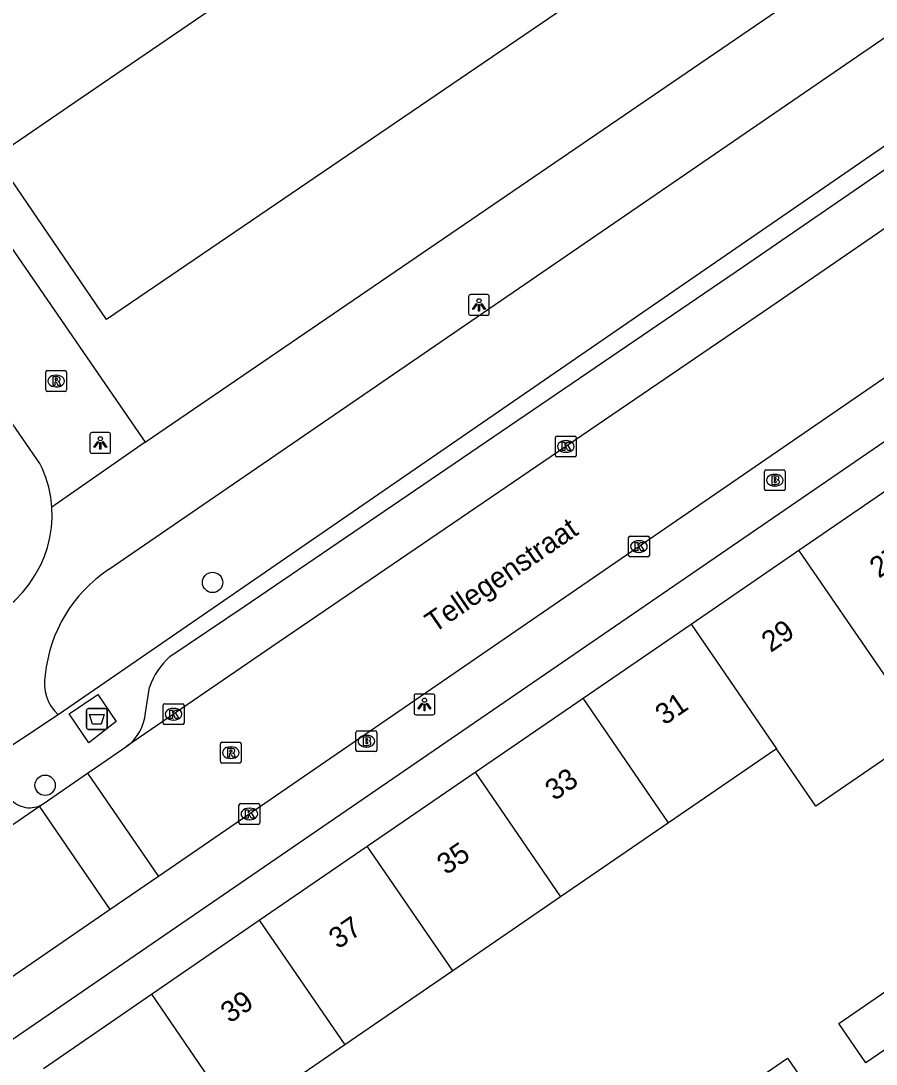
# Model space of a CAD drawing. Extents: x 157466 to 158888, y 383063 to 384677.
# Drawn here: x 158443.3 to 158484.4, y 383786.1 to 383836.2 of the extents above; entities that cross this region are included whole.
import ezdxf

# ---------------------------------------------------------------- set-up
doc = ezdxf.new("R2010")
doc.units = 0
for name, color, linetype in [('IMGEO_Afval_apart_plaats', 7, 'Continuous'), ('IMGEO_Boom', 7, 'Continuous'), ('IMGEO_Brandkraan', 7, 'Continuous'), ('IMGEO_Kolk', 7, 'Continuous'), ('IMGEO_Lichtpunt', 7, 'Continuous'), ('IMGEO_Openbare_ruimte_label', 7, 'Continuous'), ('IMGEO_Pand', 7, 'Continuous'), ('IMGEO_Pand_nummerreeks', 7, 'Continuous'), ('IMGEO_Rijbaan_lokaal_open', 7, 'Continuous'), ('IMGEO_Rioolput', 7, 'Continuous'), ('IMGEO_Voetpad_gesloten', 7, 'Continuous'), ('IMGEO_Voetpad_open', 7, 'Continuous')]:
    doc.layers.add(name, color=color, linetype=linetype)

msp = doc.modelspace()

# ---------------------------------------------------------------- linework, layer by layer
at = {"layer": 'IMGEO_Afval_apart_plaats'}
for p, q in [((158446.495, 383802.247), (158446.495, 383803.047)), ((158446.495, 383803.047), (158446.495, 383802.247)), ((158446.595, 383803.147), (158447.385, 383803.147)), ((158447.385, 383803.147), (158446.595, 383803.147)), ((158447.485, 383803.047), (158447.485, 383802.247)), ((158447.485, 383802.247), (158447.485, 383803.047)), ((158447.385, 383802.147), (158446.595, 383802.147)), ((158446.595, 383802.147), (158447.385, 383802.147))]:
    msp.add_line(p, q, dxfattribs=at)
msp.add_lwpolyline([(158446.638, 383802.861), (158447.342, 383802.861), (158447.193, 383802.391), (158446.787, 383802.391), (158446.638, 383802.861)], dxfattribs=at)
for centre, start, end in [((158446.595, 383803.047), 90, 180), ((158446.595, 383803.047), 90, 180), ((158447.385, 383803.047), 0, 90), ((158447.385, 383803.047), 360, 90), ((158446.595, 383802.247), 180, 270), ((158446.595, 383802.247), 180, 270), ((158447.385, 383802.247), 270, 0), ((158447.385, 383802.247), 270, 0)]:
    msp.add_arc(centre, 0.1, start, end, dxfattribs=at)
at = {"layer": 'IMGEO_Boom'}
for centre in [(158452.548, 383809.202), (158444.509, 383799.465)]:
    msp.add_circle(centre, 0.489, dxfattribs=at)
at = {"layer": 'IMGEO_Brandkraan'}
for p, q in [((158479.046, 383813.68), (158479.046, 383814.532)), ((158479.121, 383814.606), (158479.973, 383814.606)), ((158480.047, 383814.532), (158480.047, 383813.68)), ((158479.534, 383814.386), (158479.559, 383814.386)), ((158479.973, 383813.606), (158479.121, 383813.606)), ((158479.557, 383813.826), (158479.532, 383813.826)), ((158459.434, 383801.154), (158459.434, 383802.006)), ((158459.509, 383802.08), (158460.361, 383802.08)), ((158460.435, 383802.006), (158460.435, 383801.154)), ((158459.922, 383801.86), (158459.947, 383801.86)), ((158460.361, 383801.08), (158459.509, 383801.08)), ((158459.945, 383801.3), (158459.92, 383801.3))]:
    msp.add_line(p, q, dxfattribs=at)
for points in [[(158479.046, 383813.68), (158479.046, 383814.532)], [(158479.121, 383814.606), (158479.973, 383814.606)], [(158480.047, 383814.532), (158480.047, 383813.68)], [(158479.394, 383814.306), (158479.394, 383813.906), (158479.607, 383813.906)], [(158479.625, 383814.306), (158479.394, 383814.306)], [(158479.573, 383814.225), (158479.519, 383814.225), (158479.519, 383814.149)], [(158479.519, 383814.149), (158479.572, 383814.149)], [(158479.581, 383814.073), (158479.519, 383814.073), (158479.519, 383813.992)], [(158479.519, 383813.992), (158479.581, 383813.992)], [(158479.973, 383813.606), (158479.121, 383813.606)], [(158459.434, 383801.154), (158459.434, 383802.006)], [(158459.509, 383802.08), (158460.361, 383802.08)], [(158460.435, 383802.006), (158460.435, 383801.154)], [(158459.782, 383801.78), (158459.782, 383801.38), (158459.995, 383801.38)], [(158460.013, 383801.78), (158459.782, 383801.78)], [(158459.961, 383801.699), (158459.907, 383801.699), (158459.907, 383801.623)], [(158459.907, 383801.623), (158459.96, 383801.623)], [(158459.969, 383801.547), (158459.907, 383801.547), (158459.907, 383801.466)], [(158460.361, 383801.08), (158459.509, 383801.08)], [(158459.907, 383801.466), (158459.969, 383801.466)]]:
    msp.add_lwpolyline(points, dxfattribs=at)
for centre, radius, start, end in [((158479.123, 383814.53), 0.0765, 91.552, 178.448), ((158479.123, 383814.53), 0.0765, 91.552, 178.448), ((158479.971, 383814.53), 0.0765, 1.552, 88.448), ((158479.971, 383814.53), 0.0765, 1.552, 88.448), ((158479.574, 383814.187), 0.0379, 267.8285, 90.9355), ((158479.582, 383814.032), 0.0404, 269.8759, 90.5077), ((158479.629, 383814.161), 0.145, 59.4692, 91.5367), ((158479.654, 383814.208), 0.0922, 285.5137, 58.1501), ((158479.659, 383814.016), 0.105, 301.3115, 78.989), ((158479.123, 383813.682), 0.0765, 181.552, 268.448), ((158479.123, 383813.682), 0.0765, 181.552, 268.448), ((158479.613, 383814.157), 0.251, 268.6676, 293.5347), ((158479.971, 383813.682), 0.0765, 271.552, 358.448), ((158479.971, 383813.682), 0.0765, 271.552, 358.448), ((158459.511, 383802.004), 0.0765, 91.552, 178.448), ((158459.511, 383802.004), 0.0765, 91.552, 178.448), ((158460.359, 383802.004), 0.0765, 1.552, 88.448), ((158460.359, 383802.004), 0.0765, 1.552, 88.448), ((158459.962, 383801.661), 0.0379, 267.8285, 90.9355), ((158459.97, 383801.506), 0.0404, 269.8759, 90.5077), ((158460.017, 383801.635), 0.145, 59.4692, 91.5367), ((158460.042, 383801.682), 0.0922, 285.5137, 58.1501), ((158460.047, 383801.49), 0.105, 301.3115, 78.989), ((158459.511, 383801.156), 0.0765, 181.552, 268.448), ((158459.511, 383801.156), 0.0765, 181.552, 268.448), ((158460.001, 383801.631), 0.251, 268.6676, 293.5347), ((158460.359, 383801.156), 0.0765, 271.552, 358.448), ((158460.359, 383801.156), 0.0765, 271.552, 358.448)]:
    msp.add_arc(centre, radius, start, end, dxfattribs=at)
for centre, major_axis, ratio, start_param, end_param in [((158479.533, 383814.106), (-0.387, 0.002), 0.722429, 4.712389, 7.853982), ((158479.558, 383814.106), (-0.39, 0.002), 0.717154, 1.570796, 4.712389), ((158459.921, 383801.58), (-0.387, 0.002), 0.722429, 4.712389, 7.853982), ((158459.946, 383801.58), (-0.39, 0.002), 0.717154, 1.570796, 4.712389)]:
    msp.add_ellipse(centre, major_axis=major_axis, ratio=ratio, start_param=start_param, end_param=end_param, dxfattribs=at)
at = {"layer": 'IMGEO_Kolk'}
for p, q in [((158469.012, 383815.299), (158469.012, 383816.151)), ((158469.087, 383816.225), (158469.939, 383816.225)), ((158469.5, 383816.005), (158469.525, 383816.005)), ((158470.013, 383816.151), (158470.013, 383815.299)), ((158469.939, 383815.225), (158469.087, 383815.225)), ((158469.523, 383815.445), (158469.498, 383815.445)), ((158472.521, 383810.499), (158472.521, 383811.351)), ((158472.596, 383811.425), (158473.448, 383811.425)), ((158473.009, 383811.205), (158473.034, 383811.205)), ((158473.522, 383811.351), (158473.522, 383810.499)), ((158473.032, 383810.645), (158473.007, 383810.645)), ((158473.448, 383810.425), (158472.596, 383810.425)), ((158450.176, 383802.452), (158450.176, 383803.304)), ((158450.251, 383803.378), (158451.103, 383803.378)), ((158450.664, 383803.158), (158450.689, 383803.158)), ((158451.177, 383803.304), (158451.177, 383802.452)), ((158450.687, 383802.598), (158450.662, 383802.598)), ((158451.103, 383802.378), (158450.251, 383802.378)), ((158453.816, 383797.663), (158453.816, 383798.515)), ((158453.891, 383798.589), (158454.743, 383798.589)), ((158454.817, 383798.515), (158454.817, 383797.663)), ((158454.304, 383798.369), (158454.329, 383798.369)), ((158454.743, 383797.589), (158453.891, 383797.589)), ((158454.327, 383797.809), (158454.302, 383797.809))]:
    msp.add_line(p, q, dxfattribs=at)
for points in [[(158469.012, 383815.299), (158469.012, 383816.151)], [(158469.087, 383816.225), (158469.939, 383816.225)], [(158470.013, 383816.151), (158470.013, 383815.299)], [(158469.333, 383815.925), (158469.456, 383815.925), (158469.456, 383815.774), (158469.586, 383815.925), (158469.75, 383815.925), (158469.604, 383815.774), (158469.757, 383815.525), (158469.605, 383815.525), (158469.52, 383815.689), (158469.456, 383815.622), (158469.456, 383815.525), (158469.333, 383815.525), (158469.333, 383815.925)], [(158469.939, 383815.225), (158469.087, 383815.225)], [(158472.521, 383810.499), (158472.521, 383811.351)], [(158472.596, 383811.425), (158473.448, 383811.425)], [(158472.842, 383811.125), (158472.965, 383811.125), (158472.965, 383810.974), (158473.095, 383811.125), (158473.259, 383811.125), (158473.113, 383810.974), (158473.266, 383810.725), (158473.114, 383810.725), (158473.029, 383810.889), (158472.965, 383810.822), (158472.965, 383810.725), (158472.842, 383810.725), (158472.842, 383811.125)], [(158473.522, 383811.351), (158473.522, 383810.499)], [(158473.448, 383810.425), (158472.596, 383810.425)], [(158450.176, 383802.452), (158450.176, 383803.304)], [(158450.251, 383803.378), (158451.103, 383803.378)], [(158450.497, 383803.078), (158450.62, 383803.078), (158450.62, 383802.927), (158450.75, 383803.078), (158450.914, 383803.078), (158450.768, 383802.927), (158450.921, 383802.678), (158450.769, 383802.678), (158450.684, 383802.842), (158450.62, 383802.775), (158450.62, 383802.678), (158450.497, 383802.678), (158450.497, 383803.078)], [(158451.177, 383803.304), (158451.177, 383802.452)], [(158451.103, 383802.378), (158450.251, 383802.378)], [(158453.816, 383797.663), (158453.816, 383798.515)], [(158453.891, 383798.589), (158454.743, 383798.589)], [(158454.817, 383798.515), (158454.817, 383797.663)], [(158454.137, 383798.289), (158454.26, 383798.289), (158454.26, 383798.138), (158454.39, 383798.289), (158454.554, 383798.289), (158454.408, 383798.138), (158454.561, 383797.889), (158454.409, 383797.889), (158454.324, 383798.053), (158454.26, 383797.986), (158454.26, 383797.889), (158454.137, 383797.889), (158454.137, 383798.289)], [(158454.743, 383797.589), (158453.891, 383797.589)]]:
    msp.add_lwpolyline(points, dxfattribs=at)
for centre, start, end in [((158469.089, 383816.149), 91.552, 178.448), ((158469.089, 383816.149), 91.552, 178.448), ((158469.937, 383816.149), 1.552, 88.448), ((158469.937, 383816.149), 1.552, 88.448), ((158469.089, 383815.301), 181.552, 268.448), ((158469.089, 383815.301), 181.552, 268.448), ((158469.937, 383815.301), 271.552, 358.448), ((158469.937, 383815.301), 271.552, 358.448), ((158472.598, 383811.349), 91.552, 178.448), ((158472.598, 383811.349), 91.552, 178.448), ((158473.446, 383811.349), 1.552, 88.448), ((158473.446, 383811.349), 1.552, 88.448), ((158472.598, 383810.501), 181.552, 268.448), ((158472.598, 383810.501), 181.552, 268.448), ((158473.446, 383810.501), 271.552, 358.448), ((158473.446, 383810.501), 271.552, 358.448), ((158450.253, 383803.302), 91.552, 178.448), ((158450.253, 383803.302), 91.552, 178.448), ((158451.101, 383803.302), 1.552, 88.448), ((158451.101, 383803.302), 1.552, 88.448), ((158450.253, 383802.454), 181.552, 268.448), ((158450.253, 383802.454), 181.552, 268.448), ((158451.101, 383802.454), 271.552, 358.448), ((158451.101, 383802.454), 271.552, 358.448), ((158453.893, 383798.513), 91.552, 178.448), ((158453.893, 383798.513), 91.552, 178.448), ((158454.741, 383798.513), 1.552, 88.448), ((158454.741, 383798.513), 1.552, 88.448), ((158453.893, 383797.665), 181.552, 268.448), ((158453.893, 383797.665), 181.552, 268.448), ((158454.741, 383797.665), 271.552, 358.448), ((158454.741, 383797.665), 271.552, 358.448)]:
    msp.add_arc(centre, 0.0765, start, end, dxfattribs=at)
for centre, major_axis, ratio, start_param, end_param in [((158469.499, 383815.725), (-0.387, 0.002), 0.722429, 4.712389, 7.853982), ((158469.524, 383815.725), (-0.39, 0.002), 0.717154, 1.570796, 4.712389), ((158473.008, 383810.925), (-0.387, 0.002), 0.722429, 4.712389, 7.853982), ((158473.033, 383810.925), (-0.39, 0.002), 0.717154, 1.570796, 4.712389), ((158450.663, 383802.878), (-0.387, 0.002), 0.722429, 4.712389, 7.853982), ((158450.688, 383802.878), (-0.39, 0.002), 0.717154, 1.570796, 4.712389), ((158454.303, 383798.089), (-0.387, 0.002), 0.722429, 4.712389, 7.853982), ((158454.328, 383798.089), (-0.39, 0.002), 0.717154, 1.570796, 4.712389)]:
    msp.add_ellipse(centre, major_axis=major_axis, ratio=ratio, start_param=start_param, end_param=end_param, dxfattribs=at)
at = {"layer": 'IMGEO_Lichtpunt'}
for p, q in [((158465.742, 383823.016), (158464.934, 383823.016)), ((158465.742, 383823.016), (158464.934, 383823.016)), ((158464.84, 383822.921), (158464.84, 383822.114)), ((158464.84, 383822.921), (158464.84, 383822.114)), ((158465.836, 383822.114), (158465.836, 383822.921)), ((158465.836, 383822.114), (158465.836, 383822.921)), ((158464.934, 383822.02), (158465.742, 383822.02)), ((158464.934, 383822.02), (158465.742, 383822.02)), ((158446.659, 383816.299), (158446.659, 383815.492)), ((158446.659, 383816.299), (158446.659, 383815.492)), ((158447.561, 383816.394), (158446.753, 383816.394)), ((158447.561, 383816.394), (158446.753, 383816.394)), ((158447.655, 383815.492), (158447.655, 383816.299)), ((158447.655, 383815.492), (158447.655, 383816.299)), ((158446.753, 383815.398), (158447.561, 383815.398)), ((158446.753, 383815.398), (158447.561, 383815.398)), ((158462.225, 383803.75), (158462.225, 383802.943)), ((158462.225, 383803.75), (158462.225, 383802.943)), ((158463.127, 383803.845), (158462.319, 383803.845)), ((158463.127, 383803.845), (158462.319, 383803.845)), ((158463.221, 383802.943), (158463.221, 383803.75)), ((158463.221, 383802.943), (158463.221, 383803.75)), ((158462.319, 383802.849), (158463.127, 383802.849)), ((158462.319, 383802.849), (158463.127, 383802.849))]:
    msp.add_line(p, q, dxfattribs=at)
for points in [[(158465.214, 383822.585), (158465.253, 383822.557), (158465.065, 383822.295), (158465.027, 383822.322), (158465.214, 383822.585)], [(158465.316, 383822.537), (158465.363, 383822.537), (158465.363, 383822.215), (158465.316, 383822.215), (158465.316, 383822.537)], [(158465.426, 383822.557), (158465.464, 383822.584), (158465.651, 383822.322), (158465.612, 383822.294), (158465.426, 383822.557)], [(158447.033, 383815.963), (158447.072, 383815.935), (158446.884, 383815.673), (158446.846, 383815.7), (158447.033, 383815.963)], [(158447.135, 383815.915), (158447.182, 383815.915), (158447.182, 383815.593), (158447.135, 383815.593), (158447.135, 383815.915)], [(158447.245, 383815.935), (158447.283, 383815.962), (158447.47, 383815.7), (158447.431, 383815.672), (158447.245, 383815.935)], [(158462.599, 383803.414), (158462.638, 383803.386), (158462.45, 383803.124), (158462.412, 383803.151), (158462.599, 383803.414)], [(158462.701, 383803.366), (158462.748, 383803.366), (158462.748, 383803.044), (158462.701, 383803.044), (158462.701, 383803.366)], [(158462.811, 383803.386), (158462.849, 383803.413), (158463.036, 383803.151), (158462.997, 383803.123), (158462.811, 383803.386)]]:
    msp.add_lwpolyline(points, dxfattribs=at)
for centre in [(158465.339, 383822.719), (158447.158, 383816.097), (158462.724, 383803.548)]:
    msp.add_circle(centre, 0.0994, dxfattribs=at)
for centre, start, end in [((158464.934, 383822.921), 90, 180), ((158464.934, 383822.921), 90, 180), ((158465.742, 383822.921), 0, 90), ((158465.742, 383822.921), 0, 90), ((158464.934, 383822.114), 180, 270), ((158464.934, 383822.114), 180, 270), ((158465.742, 383822.114), 270, 0), ((158465.742, 383822.114), 270, 360), ((158446.753, 383816.299), 90, 180), ((158446.753, 383816.299), 90, 180), ((158447.561, 383816.299), 0, 90), ((158447.561, 383816.299), 0, 90), ((158446.753, 383815.492), 180, 270), ((158446.753, 383815.492), 180, 270), ((158447.561, 383815.492), 270, 0), ((158447.561, 383815.492), 270, 360), ((158462.319, 383803.75), 90, 180), ((158462.319, 383803.75), 90, 180), ((158463.127, 383803.75), 0, 90), ((158463.127, 383803.75), 0, 90), ((158462.319, 383802.943), 180, 270), ((158462.319, 383802.943), 180, 270), ((158463.127, 383802.943), 270, 0), ((158463.127, 383802.943), 270, 360)]:
    msp.add_arc(centre, 0.0946, start, end, dxfattribs=at)
at = {"layer": 'IMGEO_Pand'}
for points in [[(158478.224, 383854.282), (158477.81, 383854.89), (158478.271, 383855.204), (158477.039, 383857.01), (158479.58, 383858.744), (158483.71, 383861.562), (158491.044, 383850.813), (158484.439, 383846.306), (158484.117, 383846.778), (158447.456, 383821.813), (158442.113, 383829.643), (158446.244, 383832.462), (158478.224, 383854.282)], [(158480.703, 383810.752), (158485.885, 383814.306)], [(158475.521, 383807.199), (158480.703, 383810.752)], [(158484.81, 383804.759), (158480.703, 383810.752)], [(158470.339, 383803.646), (158475.521, 383807.199)], [(158475.521, 383807.199), (158479.627, 383801.208)], [(158484.81, 383804.759), (158486.693, 383802.011), (158481.511, 383798.459), (158479.627, 383801.208)], [(158465.157, 383800.093), (158470.339, 383803.646)], [(158474.443, 383797.656), (158470.339, 383803.646)], [(158479.627, 383801.208), (158474.443, 383797.656)], [(158459.975, 383796.54), (158465.157, 383800.093)], [(158465.157, 383800.093), (158469.261, 383794.105)], [(158474.443, 383797.656), (158469.261, 383794.105)], [(158454.793, 383792.987), (158459.975, 383796.54)], [(158464.077, 383790.553), (158459.975, 383796.54)], [(158469.261, 383794.105), (158464.077, 383790.553)], [(158449.611, 383789.434), (158454.793, 383792.987)], [(158454.793, 383792.987), (158458.895, 383787.002)], [(158464.077, 383790.553), (158458.895, 383787.002)], [(158488.022, 383788.958), (158483.918, 383786.142), (158482.617, 383788.038), (158486.722, 383790.855)], [(158444.429, 383785.881), (158449.611, 383789.434)], [(158449.611, 383789.434), (158453.711, 383783.45)], [(158458.895, 383787.002), (158453.711, 383783.45)], [(158476.355, 383783.755), (158480.161, 383786.366), (158481.448, 383784.489), (158477.641, 383781.878)]]:
    msp.add_lwpolyline(points, dxfattribs=at)
at = {"layer": 'IMGEO_Rijbaan_lokaal_open'}
for points in [[(158514.057, 383839.129), (158510.32, 383836.555), (158508.486, 383835.304), (158500, 383829.439), (158449.947, 383795.092)], [(158502.782, 383838.529), (158500, 383836.616), (158479.356, 383822.423), (158455.393, 383806.116), (158448.436, 383801.343)], [(158446.549, 383800.044), (158447.046, 383800.384), (158448.436, 383801.343)], [(158444.418, 383798.58), (158446.549, 383800.044)], [(158446.549, 383800.044), (158449.947, 383795.092)], [(158444.242, 383798.459), (158444.418, 383798.58)], [(158394.384, 383764.411), (158407.233, 383773.047), (158444.242, 383798.459)], [(158447.639, 383793.508), (158444.242, 383798.459)], [(158449.947, 383795.092), (158447.639, 383793.508)], [(158447.639, 383793.508), (158438.021, 383786.908), (158394.268, 383756.934)]]:
    msp.add_lwpolyline(points, dxfattribs=at)
at = {"layer": 'IMGEO_Rioolput'}
for p, q in [((158444.535, 383818.44), (158444.535, 383819.292)), ((158444.61, 383819.366), (158445.462, 383819.366)), ((158445.023, 383819.146), (158445.048, 383819.146)), ((158445.536, 383819.292), (158445.536, 383818.44)), ((158445.046, 383818.586), (158445.021, 383818.586)), ((158445.462, 383818.366), (158444.61, 383818.366)), ((158452.997, 383801.531), (158453.849, 383801.531)), ((158452.922, 383800.605), (158452.922, 383801.457)), ((158453.41, 383801.311), (158453.435, 383801.311)), ((158453.923, 383801.457), (158453.923, 383800.605)), ((158453.849, 383800.531), (158452.997, 383800.531)), ((158453.433, 383800.751), (158453.408, 383800.751))]:
    msp.add_line(p, q, dxfattribs=at)
for points in [[(158444.535, 383818.44), (158444.535, 383819.292)], [(158444.61, 383819.366), (158445.462, 383819.366)], [(158445.124, 383819.064), (158444.872, 383819.066), (158444.872, 383818.666)], [(158445.536, 383819.292), (158445.536, 383818.44)], [(158444.872, 383818.666), (158444.996, 383818.666), (158444.996, 383818.828), (158445.007, 383818.828)], [(158445.05, 383818.985), (158444.996, 383818.985), (158444.996, 383818.904)], [(158444.996, 383818.904), (158445.048, 383818.904)], [(158445.054, 383818.799), (158445.125, 383818.666), (158445.265, 383818.666), (158445.2, 383818.792)], [(158445.462, 383818.366), (158444.61, 383818.366)], [(158452.997, 383801.531), (158453.849, 383801.531)], [(158452.922, 383800.605), (158452.922, 383801.457)], [(158453.511, 383801.229), (158453.259, 383801.231), (158453.259, 383800.831)], [(158453.259, 383800.831), (158453.383, 383800.831), (158453.383, 383800.993), (158453.394, 383800.993)], [(158453.437, 383801.15), (158453.383, 383801.15), (158453.383, 383801.069)], [(158453.383, 383801.069), (158453.435, 383801.069)], [(158453.923, 383801.457), (158453.923, 383800.605)], [(158453.849, 383800.531), (158452.997, 383800.531)], [(158453.441, 383800.964), (158453.512, 383800.831), (158453.652, 383800.831), (158453.587, 383800.957)]]:
    msp.add_lwpolyline(points, dxfattribs=at)
for centre, radius, start, end in [((158444.612, 383819.29), 0.0765, 91.552, 178.448), ((158444.612, 383819.29), 0.0765, 91.552, 178.448), ((158445.123, 383818.954), 0.109, 350.3612, 89.416), ((158445.46, 383819.29), 0.0765, 1.552, 88.448), ((158445.46, 383819.29), 0.0765, 1.552, 88.448), ((158445.006, 383818.775), 0.0533, 26.0293, 88.6989), ((158445.032, 383819.093), 0.19, 274.7715, 282.9687), ((158445.056, 383818.889), 0.0964, 77.0061, 93.1865), ((158445.07, 383818.946), 0.0378, 276.6634, 79.6772), ((158445.121, 383818.954), 0.112, 277.5842, 350.9817), ((158445.105, 383818.739), 0.108, 29.5134, 73.7905), ((158444.612, 383818.442), 0.0765, 181.552, 268.448), ((158444.612, 383818.442), 0.0765, 181.552, 268.448), ((158445.46, 383818.442), 0.0765, 271.552, 358.448), ((158445.46, 383818.442), 0.0765, 271.552, 358.448), ((158452.999, 383801.455), 0.0765, 91.552, 178.448), ((158452.999, 383801.455), 0.0765, 91.552, 178.448), ((158453.847, 383801.455), 0.0765, 1.552, 88.448), ((158453.847, 383801.455), 0.0765, 1.552, 88.448), ((158453.393, 383800.94), 0.0533, 26.0293, 88.6989), ((158453.419, 383801.258), 0.19, 274.7715, 282.9687), ((158453.443, 383801.054), 0.0964, 77.0061, 93.1865), ((158453.457, 383801.111), 0.0378, 276.6634, 79.6772), ((158453.51, 383801.119), 0.109, 350.3612, 89.416), ((158453.508, 383801.119), 0.112, 277.5842, 350.9817), ((158453.492, 383800.904), 0.108, 29.5134, 73.7905), ((158452.999, 383800.607), 0.0765, 181.552, 268.448), ((158452.999, 383800.607), 0.0765, 181.552, 268.448), ((158453.847, 383800.607), 0.0765, 271.552, 358.448), ((158453.847, 383800.607), 0.0765, 271.552, 358.448)]:
    msp.add_arc(centre, radius, start, end, dxfattribs=at)
for centre, major_axis, ratio, start_param, end_param in [((158445.022, 383818.866), (-0.387, 0.002), 0.722429, 4.712389, 7.853982), ((158445.047, 383818.866), (-0.39, 0.002), 0.717154, 1.570796, 4.712389), ((158453.409, 383801.031), (-0.387, 0.002), 0.722429, 4.712389, 7.853982), ((158453.434, 383801.031), (-0.39, 0.002), 0.717154, 1.570796, 4.712389)]:
    msp.add_ellipse(centre, major_axis=major_axis, ratio=ratio, start_param=start_param, end_param=end_param, dxfattribs=at)
at = {"layer": 'IMGEO_Voetpad_gesloten'}
msp.add_lwpolyline([(158445.669, 383802.897), (158447.037, 383803.83), (158447.923, 383802.53), (158446.615, 383801.511), (158445.669, 383802.897)], dxfattribs=at)
at = {"layer": 'IMGEO_Voetpad_open'}
for points in [[(158403.479, 383880.004), (158404.851, 383878.41), (158406.958, 383876.246), (158411.036, 383871.909), (158430.803, 383851.097), (158426.813, 383848.24), (158440.405, 383828.146), (158440.739, 383828.38), (158449.308, 383815.94)], [(158449.308, 383815.94), (158500, 383850.527), (158500.951, 383851.176)], [(158447.556, 383809.816), (158494.966, 383842.309), (158503.346, 383848.03)], [(158505.996, 383844.702), (158500, 383840.593), (158497.333, 383838.768), (158445.139, 383802.839)], [(158450.501, 383805.646), (158454.071, 383808.049), (158478.034, 383824.356), (158497.658, 383837.849), (158497.844, 383837.966), (158498.051, 383838.072), (158498.266, 383838.159), (158498.489, 383838.226), (158498.716, 383838.274), (158498.947, 383838.301), (158499.179, 383838.307), (158499.411, 383838.292), (158500, 383838.228), (158501.067, 383838.113), (158501.299, 383838.098), (158501.531, 383838.104), (158501.762, 383838.131), (158501.99, 383838.178), (158502.212, 383838.245), (158502.428, 383838.332), (158502.634, 383838.438), (158502.782, 383838.529)], [(158512.351, 383834.835), (158500, 383826.37), (158395.719, 383754.902)], [(158444.836, 383812.806), (158444.781, 383813.291), (158444.684, 383813.768), (158444.544, 383814.235), (158444.363, 383814.688), (158444.26, 383814.902), (158442.619, 383817.275)], [(158449.308, 383815.94), (158444.836, 383812.806)], [(158442.667, 383807.999), (158443.06, 383808.341), (158443.421, 383808.718), (158443.747, 383809.124), (158444.036, 383809.559), (158444.284, 383810.017), (158444.46, 383810.417), (158444.62, 383810.877), (158444.739, 383811.35), (158444.815, 383811.832), (158444.847, 383812.319), (158444.836, 383812.806)], [(158449.321, 383802.944), (158449.514, 383804.175)], [(158445.139, 383802.839), (158441.649, 383800.55)], [(158441.649, 383800.55), (158442.777, 383798.908), (158442.842, 383798.822), (158442.914, 383798.743), (158442.993, 383798.67), (158443.078, 383798.605), (158443.169, 383798.547), (158443.264, 383798.498), (158443.363, 383798.457), (158443.466, 383798.426), (158443.571, 383798.404), (158443.678, 383798.391), (158443.785, 383798.388), (158443.892, 383798.394), (158443.998, 383798.41), (158444.103, 383798.436), (158444.204, 383798.47), (158444.302, 383798.514), (158444.396, 383798.566), (158444.418, 383798.58)]]:
    msp.add_lwpolyline(points, dxfattribs=at)
for centre, radius, start, end in [((158451.351, 383804.089), 6.87, 123.5333, 174.3793), ((158452.86, 383802.997), 3.548, 131.6813, 160.5976), ((158446.571, 383804.368), 2.095, 169.1487, 226.861), ((158447.111, 383803.12), 2.217, 306.6987, 355.4354)]:
    msp.add_arc(centre, radius, start, end, dxfattribs=at)

# ---------------------------------------------------------------- texts
at = {"layer": 'IMGEO_Openbare_ruimte_label'}
msp.add_text('Tellegenstraat', height=1, rotation=34.4525, dxfattribs=at).set_placement((158463.194, 383806.751))
at = {"layer": 'IMGEO_Pand_nummerreeks'}
for s, rotation, p in [('27', 34.4213, (158484.541, 383809.372)), ('29', 34.4233, (158479.347, 383805.813)), ('31', 34.4213, (158474.246, 383802.318)), ('33', 34.4213, (158468.959, 383798.695)), ('35', 34.4213, (158463.765, 383795.136)), ('37', 34.4213, (158458.571, 383791.576)), ('39', 34.4213, (158453.377, 383788.017))]:
    msp.add_text(s, height=1, rotation=rotation, dxfattribs=at).set_placement(p)

doc.saveas('drawing.dxf')
